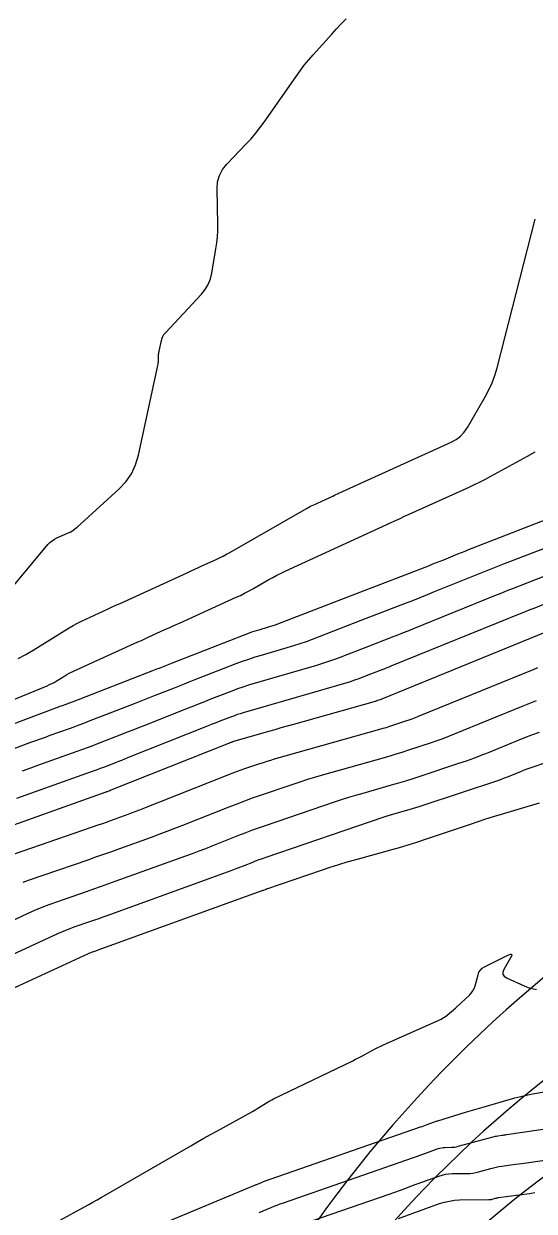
# Model space of a CAD drawing. Extents: x 658976 to 668721, y 639543 to 647196.
# Drawn here: x 662313.5 to 662377.3, y 642148.9 to 642297.4 of the extents above; entities that cross this region are included whole.
import ezdxf

# ---------------------------------------------------------------- set-up
doc = ezdxf.new("R2010")
doc.units = 0
for name, color, linetype in [('Ex_Major Contours', 7, 'Continuous'), ('Ex_Minor Contours', 7, 'Continuous'), ('R_Water', 7, 'Continuous')]:
    doc.layers.add(name, color=color, linetype=linetype)

msp = doc.modelspace()

# ---------------------------------------------------------------- linework, layer by layer
at = {"layer": 'Ex_Major Contours'}
for points in [[(662378.58, 642221.29), (662358.31, 642213), (662358.23, 642212.97), (662358.16, 642212.94), (662358.08, 642212.91), (662358, 642212.89), (662357.7, 642212.78), (662357.62, 642212.76), (662357.55, 642212.74), (662357.47, 642212.71), (662357.39, 642212.69), (662347.17, 642209.81), (662346.4, 642209.59), (662345.62, 642209.37), (662344.85, 642209.15), (662344.08, 642208.93), (662339.55, 642207.61), (662339.51, 642207.6), (662339.47, 642207.58), (662339.43, 642207.57), (662339.39, 642207.55), (662339.23, 642207.49), (662339.19, 642207.48), (662339.15, 642207.46), (662339.11, 642207.44), (662339.06, 642207.43), (662324.36, 642201.57), (662324.31, 642201.55), (662324.25, 642201.53), (662324.2, 642201.5), (662324.15, 642201.48), (662323.94, 642201.4), (662323.89, 642201.38), (662323.84, 642201.36), (662323.78, 642201.34), (662323.73, 642201.32), (662309.23, 642196.16)], [(662377.9, 642199.97), (662373.12, 642198.54), (662372.14, 642198.24), (662371.18, 642197.94), (662370.21, 642197.63), (662369.25, 642197.31), (662363.64, 642195.4), (662362.57, 642195.05), (662361.49, 642194.71), (662360.41, 642194.39), (662359.32, 642194.08), (662354.96, 642192.87), (662353.87, 642192.57), (662352.79, 642192.24), (662351.71, 642191.9), (662350.64, 642191.54), (662343.83, 642189.22), (662343.78, 642189.2), (662343.73, 642189.18), (662343.68, 642189.16), (662343.63, 642189.14), (662343.44, 642189.06), (662343.39, 642189.04), (662343.34, 642189.02), (662343.29, 642189.01), (662343.24, 642188.99), (662322.75, 642181.57), (662322.65, 642181.53), (662322.55, 642181.5), (662322.44, 642181.46), (662322.34, 642181.42), (662321.92, 642181.28), (662321.82, 642181.24), (662321.72, 642181.2), (662321.62, 642181.16), (662321.52, 642181.12), (662307.4, 642174.6)], [(662318.05, 642147.81), (662321.09, 642149.47), (662321.61, 642149.76), (662322.13, 642150.05), (662322.65, 642150.35), (662323.17, 642150.64), (662334.38, 642157.13), (662335.19, 642157.59), (662336, 642158.05), (662336.81, 642158.51), (662337.62, 642158.96), (662342.05, 642161.41), (662342.28, 642161.53), (662342.5, 642161.66), (662342.72, 642161.8), (662342.94, 642161.93), (662343.81, 642162.48), (662344.03, 642162.62), (662344.25, 642162.75), (662344.48, 642162.87), (662344.71, 642162.98), (662354.6, 642167.75), (662354.95, 642167.93), (662355.3, 642168.1), (662355.65, 642168.29), (662356, 642168.47), (662357.38, 642169.23), (662357.73, 642169.41), (662358.08, 642169.59), (662358.43, 642169.76), (662358.79, 642169.92), (662365.63, 642172.97), (662365.81, 642173.06), (662365.99, 642173.17), (662366.16, 642173.28), (662366.33, 642173.41), (662366.96, 642173.93), (662367.12, 642174.06), (662367.28, 642174.2), (662367.43, 642174.34), (662367.59, 642174.48), (662369.16, 642175.95), (662369.4, 642176.2), (662369.6, 642176.48), (662369.75, 642176.79), (662369.87, 642177.12), (662370.24, 642178.5), (662370.36, 642178.82), (662370.53, 642179.09), (662370.77, 642179.32), (662371.06, 642179.5), (662373.98, 642180.97), (662374.28, 642181.09), (662374.44, 642181.07), (662374.45, 642180.91), (662374.31, 642180.62), (662373.47, 642179.18), (662373.33, 642178.84), (662373.34, 642178.55), (662373.5, 642178.31), (662373.81, 642178.11), (662376, 642177.13), (662376.5, 642176.93), (662377.01, 642176.78), (662377.53, 642176.66)]]:
    msp.add_lwpolyline(points, dxfattribs=at)
at = {"layer": 'Ex_Minor Contours'}
for points in [[(662308.92, 642223.2), (662316.51, 642232.3), (662316.76, 642232.56), (662317.03, 642232.78), (662317.32, 642232.98), (662317.64, 642233.14), (662318.97, 642233.72), (662319.29, 642233.87), (662319.6, 642234.06), (662319.89, 642234.26), (662320.16, 642234.49), (662325.36, 642239.22), (662326.23, 642240.14), (662326.93, 642241.16), (662327.46, 642242.27), (662327.81, 642243.49), (662330.24, 642254.71), (662330.27, 642254.86), (662330.29, 642255.01), (662330.31, 642255.15), (662330.32, 642255.3), (662330.34, 642255.91), (662330.34, 642256.06), (662330.36, 642256.2), (662330.38, 642256.35), (662330.41, 642256.5), (662330.69, 642257.83), (662330.76, 642258.09), (662330.86, 642258.33), (662331, 642258.56), (662331.18, 642258.77), (662335.69, 642263.61), (662336.16, 642264.19), (662336.53, 642264.83), (662336.81, 642265.51), (662336.99, 642266.24), (662337.49, 642269.26), (662337.6, 642270.01), (662337.68, 642270.77), (662337.72, 642271.53), (662337.72, 642272.29), (662337.65, 642276.82), (662337.71, 642277.67), (662337.93, 642278.46), (662338.31, 642279.19), (662338.84, 642279.86), (662341.29, 642282.4), (662341.88, 642283.04), (662342.46, 642283.71), (662343, 642284.4), (662343.52, 642285.12), (662347.51, 642290.84), (662348.01, 642291.55), (662348.54, 642292.24), (662349.09, 642292.91), (662349.66, 642293.56), (662351.98, 642296.14), (662352.56, 642296.79), (662353.16, 642297.42), (662353.76, 642298.05)], [(662312.81, 642218.06), (662313.76, 642218.56), (662314.68, 642219.11), (662319.17, 642221.88), (662319.67, 642222.19), (662320.19, 642222.47), (662320.71, 642222.74), (662321.24, 642222.99), (662323.39, 642223.97), (662323.93, 642224.21), (662324.47, 642224.45), (662325, 642224.7), (662325.54, 642224.95), (662333.98, 642228.82), (662334.42, 642229.02), (662334.86, 642229.23), (662335.3, 642229.43), (662335.75, 642229.63), (662337.52, 642230.43), (662337.96, 642230.64), (662338.39, 642230.86), (662338.82, 642231.08), (662339.25, 642231.32), (662348.9, 642236.86), (662349.1, 642236.97), (662349.31, 642237.08), (662349.51, 642237.18), (662349.72, 642237.28), (662352.1, 642238.37), (662352.29, 642238.46), (662352.48, 642238.55), (662352.67, 642238.63), (662352.86, 642238.72), (662366.88, 642245.09), (662367.5, 642245.43), (662368.05, 642245.85), (662368.52, 642246.35), (662368.92, 642246.93), (662371.15, 642250.79), (662371.61, 642251.65), (662372.01, 642252.54), (662372.35, 642253.45), (662372.63, 642254.39), (662377.39, 642272.97)], [(662299.62, 642207.77), (662316.43, 642214.65), (662316.72, 642214.78), (662317, 642214.92), (662317.27, 642215.06), (662317.54, 642215.22), (662318.61, 642215.89), (662318.88, 642216.05), (662319.16, 642216.2), (662319.44, 642216.34), (662319.72, 642216.48), (662327.75, 642220.12), (662328.18, 642220.31), (662328.62, 642220.51), (662329.05, 642220.71), (662329.48, 642220.91), (662331.21, 642221.7), (662331.65, 642221.9), (662332.08, 642222.1), (662332.51, 642222.3), (662332.94, 642222.49), (662340.03, 642225.71), (662340.55, 642225.95), (662341.07, 642226.21), (662341.58, 642226.48), (662342.09, 642226.76), (662344.1, 642227.92), (662344.61, 642228.2), (662345.12, 642228.47), (662345.64, 642228.73), (662346.16, 642228.98), (662359.38, 642235.05), (662359.94, 642235.31), (662360.5, 642235.57), (662361.07, 642235.83), (662361.63, 642236.08), (662369.14, 642239.49), (662369.82, 642239.81), (662370.5, 642240.14), (662371.17, 642240.49), (662371.84, 642240.84), (662376.41, 642243.36), (662377.38, 642243.91)], [(662380.3, 642236), (662369.47, 642231.8), (662369.02, 642231.62), (662368.58, 642231.45), (662368.13, 642231.27), (662367.69, 642231.09), (662365.91, 642230.36), (662365.46, 642230.18), (662365.02, 642230.01), (662364.57, 642229.83), (662364.13, 642229.66), (662355.02, 642226.14), (662345.19, 642222.35), (662344.9, 642222.24), (662344.61, 642222.14), (662344.32, 642222.05), (662344.02, 642221.96), (662342.84, 642221.61), (662342.54, 642221.52), (662342.25, 642221.43), (662341.96, 642221.33), (662341.67, 642221.22), (662332.04, 642217.48), (662331.83, 642217.39), (662331.63, 642217.31), (662331.42, 642217.23), (662331.21, 642217.15), (662330.39, 642216.82), (662330.18, 642216.74), (662329.98, 642216.66), (662329.77, 642216.58), (662329.56, 642216.5), (662319.55, 642212.61), (662319.38, 642212.54), (662319.2, 642212.47), (662319.03, 642212.41), (662318.85, 642212.35), (662318.15, 642212.1), (662317.97, 642212.03), (662317.8, 642211.97), (662317.62, 642211.9), (662317.45, 642211.84), (662298.66, 642204.76)], [(662378.65, 642231.86), (662373.29, 642229.79), (662372.25, 642229.38), (662371.22, 642228.97), (662370.18, 642228.56), (662369.15, 642228.14), (662364.78, 642226.37), (662363.87, 642226), (662362.96, 642225.63), (662362.04, 642225.27), (662361.12, 642224.92), (662355.61, 642222.79), (662349.53, 642220.44), (662348.75, 642220.15), (662347.96, 642219.88), (662347.17, 642219.62), (662346.37, 642219.38), (662343.16, 642218.44), (662342.36, 642218.2), (662341.56, 642217.94), (662340.78, 642217.67), (662339.99, 642217.37), (662334.75, 642215.33), (662334.13, 642215.09), (662333.51, 642214.85), (662332.89, 642214.6), (662332.27, 642214.36), (662329.79, 642213.37), (662329.17, 642213.12), (662328.54, 642212.88), (662327.92, 642212.63), (662327.3, 642212.39), (662321.55, 642210.16), (662320.96, 642209.93), (662320.36, 642209.7), (662319.76, 642209.48), (662319.16, 642209.27), (662316.75, 642208.41), (662316.15, 642208.19), (662315.55, 642207.97), (662314.95, 642207.75), (662314.35, 642207.53), (662301.89, 642202.83)], [(662378.46, 642228.3), (662375.38, 642227.11), (662374.62, 642226.81), (662373.85, 642226.51), (662373.09, 642226.2), (662372.32, 642225.89), (662362.07, 642221.72), (662361.48, 642221.49), (662360.9, 642221.25), (662360.31, 642221.02), (662359.73, 642220.8), (662356.21, 642219.44), (662352.55, 642218.03), (662351.94, 642217.8), (662351.32, 642217.58), (662350.7, 642217.38), (662350.08, 642217.19), (662342.27, 642214.92), (662341.56, 642214.71), (662340.87, 642214.48), (662340.18, 642214.24), (662339.49, 642213.98), (662336.75, 642212.92), (662336.07, 642212.65), (662335.39, 642212.38), (662334.71, 642212.11), (662334.02, 642211.84), (662328.51, 642209.65), (662327.81, 642209.37), (662327.11, 642209.09), (662326.42, 642208.82), (662325.72, 642208.55), (662322.92, 642207.46), (662322.22, 642207.19), (662321.52, 642206.93), (662320.81, 642206.67), (662320.11, 642206.41), (662315.35, 642204.72), (662314.32, 642204.35), (662313.3, 642203.98)], [(662378.62, 642224.87), (662377.2, 642224.32), (662376.84, 642224.18), (662376.49, 642224.04), (662376.13, 642223.9), (662375.78, 642223.76), (662359.35, 642217.08), (662359.09, 642216.97), (662358.84, 642216.87), (662358.59, 642216.77), (662358.33, 642216.67), (662356.8, 642216.08), (662355.22, 642215.47), (662354.95, 642215.37), (662354.68, 642215.28), (662354.41, 642215.19), (662354.14, 642215.11), (662340.91, 642211.27), (662340.54, 642211.15), (662340.17, 642211.03), (662339.8, 642210.9), (662339.44, 642210.77), (662337.99, 642210.2), (662337.63, 642210.06), (662337.27, 642209.92), (662336.91, 642209.78), (662336.54, 642209.64), (662326.43, 642205.61), (662326.06, 642205.46), (662325.68, 642205.31), (662325.31, 642205.16), (662324.93, 642205.02), (662323.43, 642204.43), (662323.05, 642204.29), (662322.68, 642204.14), (662322.3, 642204.01), (662321.92, 642203.87), (662312.6, 642200.55)], [(662377.66, 642216.87), (662377.21, 642216.69), (662362.78, 642210.79), (662362.39, 642210.63), (662361.99, 642210.48), (662361.59, 642210.34), (662361.19, 642210.2), (662359.57, 642209.66), (662359.17, 642209.53), (662358.76, 642209.4), (662358.36, 642209.28), (662357.95, 642209.16), (662344.78, 642205.45), (662344.31, 642205.31), (662343.85, 642205.17), (662343.38, 642205.02), (662342.92, 642204.87), (662341.08, 642204.24), (662340.62, 642204.08), (662340.17, 642203.92), (662339.71, 642203.74), (662339.26, 642203.57), (662328.26, 642199.21), (662327.81, 642199.03), (662327.37, 642198.86), (662326.92, 642198.69), (662326.47, 642198.53), (662324.67, 642197.87), (662324.22, 642197.71), (662323.77, 642197.55), (662323.31, 642197.39), (662322.86, 642197.24), (662310.2, 642192.86)], [(662377.52, 642212.75), (662376.68, 642212.42), (662375.85, 642212.09), (662367.26, 642208.58), (662366.55, 642208.29), (662365.83, 642208.02), (662365.1, 642207.76), (662364.37, 642207.51), (662361.45, 642206.54), (662360.72, 642206.3), (662359.98, 642206.07), (662359.24, 642205.84), (662358.5, 642205.63), (662350.95, 642203.5), (662349.95, 642203.21), (662348.95, 642202.91), (662347.96, 642202.59), (662346.97, 642202.26), (662343.03, 642200.91), (662342.04, 642200.57), (662341.06, 642200.22), (662340.09, 642199.85), (662339.12, 642199.47), (662333.31, 642197.17), (662332.33, 642196.79), (662331.35, 642196.41), (662330.37, 642196.04), (662329.39, 642195.68), (662325.44, 642194.25), (662324.45, 642193.89), (662323.46, 642193.54), (662322.47, 642193.19), (662321.48, 642192.85), (662314.02, 642190.27), (662313.37, 642190.04)], [(662389.05, 642208.55), (662377.07, 642204.46), (662376.71, 642204.34), (662376.35, 642204.2), (662375.99, 642204.07), (662375.64, 642203.93), (662374.22, 642203.35), (662373.87, 642203.2), (662373.51, 642203.07), (662373.15, 642202.94), (662372.79, 642202.81), (662363.23, 642199.63), (662362.83, 642199.5), (662362.42, 642199.37), (662362.01, 642199.25), (662361.6, 642199.13), (662359.96, 642198.67), (662359.55, 642198.55), (662359.14, 642198.43), (662358.74, 642198.3), (662358.33, 642198.16), (662343.73, 642193.17), (662343.29, 642193.02), (662342.84, 642192.86), (662342.4, 642192.69), (662341.97, 642192.52), (662340.22, 642191.83), (662339.78, 642191.66), (662339.34, 642191.49), (662338.9, 642191.32), (662338.46, 642191.16), (662323.88, 642185.88), (662323.37, 642185.7), (662322.85, 642185.51), (662322.33, 642185.33), (662321.82, 642185.15), (662319.75, 642184.44), (662319.23, 642184.25), (662318.72, 642184.05), (662318.22, 642183.84), (662317.72, 642183.62), (662308.58, 642179.41)], [(662377.86, 642208.8), (662376.94, 642208.47), (662376.03, 642208.12), (662375.12, 642207.75), (662371.49, 642206.27), (662370.58, 642205.91), (662369.66, 642205.56), (662368.74, 642205.22), (662367.81, 642204.91), (662362.97, 642203.29), (662362.09, 642203.01), (662361.2, 642202.73), (662360.31, 642202.46), (662359.41, 642202.2), (662355.83, 642201.19), (662354.94, 642200.93), (662354.05, 642200.66), (662353.16, 642200.38), (662352.28, 642200.08), (662343.63, 642197.13), (662342.79, 642196.84), (662341.95, 642196.53), (662341.12, 642196.22), (662340.3, 642195.9), (662337, 642194.59), (662336.18, 642194.27), (662335.35, 642193.95), (662334.52, 642193.64), (662333.68, 642193.33), (662325.01, 642190.19), (662324.08, 642189.86), (662323.15, 642189.53), (662322.22, 642189.2), (662321.29, 642188.88), (662317.57, 642187.59), (662316.64, 642187.26), (662315.73, 642186.9), (662314.82, 642186.52), (662313.92, 642186.12), (662309.54, 642184.1)], [(662328.09, 642146.22), (662342.44, 642152.23), (662342.52, 642152.26), (662342.6, 642152.29), (662342.68, 642152.33), (662342.77, 642152.36), (662343.1, 642152.5), (662343.18, 642152.54), (662343.26, 642152.57), (662343.35, 642152.6), (662343.43, 642152.63), (662363.05, 642159.47), (662363.26, 642159.54), (662363.47, 642159.62), (662363.67, 642159.69), (662363.88, 642159.77), (662365.12, 642160.25), (662365.12, 642160.25), (662365.13, 642160.25), (662365.14, 642160.25), (662365.14, 642160.25), (662365.17, 642160.24), (662365.18, 642160.24), (662365.18, 642160.24), (662365.19, 642160.24), (662365.2, 642160.24), (662368.68, 642161.3), (662369.27, 642161.47), (662369.85, 642161.65), (662370.43, 642161.82), (662371.02, 642162), (662374.14, 642162.92), (662374.86, 642163.12), (662375.58, 642163.3), (662376.31, 642163.46), (662377.05, 642163.6), (662382.63, 642164.55)], [(662342.9, 642148.77), (662344.4, 642149.41), (662344.78, 642149.56), (662345.16, 642149.71), (662345.54, 642149.85), (662345.92, 642149.99), (662362.2, 642155.66), (662362.55, 642155.78), (662362.9, 642155.91), (662363.24, 642156.03), (662363.59, 642156.16), (662365.27, 642156.77), (662365.47, 642156.83), (662365.68, 642156.88), (662365.88, 642156.91), (662366.09, 642156.92), (662366.94, 642156.93), (662367.16, 642156.94), (662367.36, 642156.96), (662367.57, 642157), (662367.78, 642157.05), (662372.15, 642158.25), (662372.29, 642158.28), (662372.42, 642158.31), (662372.56, 642158.34), (662372.7, 642158.36), (662373.25, 642158.44), (662373.39, 642158.46), (662373.52, 642158.48), (662373.66, 642158.5), (662373.8, 642158.52), (662383.51, 642159.93)], [(662348.41, 642147.35), (662359.13, 642151.08), (662359.84, 642151.33), (662360.54, 642151.58), (662361.24, 642151.83), (662361.95, 642152.09), (662365.35, 642153.32), (662365.75, 642153.45), (662366.17, 642153.55), (662366.59, 642153.61), (662367.01, 642153.63), (662368.83, 642153.65), (662369.21, 642153.67), (662369.58, 642153.71), (662369.95, 642153.78), (662370.32, 642153.86), (662371.83, 642154.28), (662372.17, 642154.37), (662372.52, 642154.44), (662372.86, 642154.51), (662373.21, 642154.56), (662374.62, 642154.76), (662374.97, 642154.81), (662375.32, 642154.86), (662375.67, 642154.91), (662376.02, 642154.96), (662380.3, 642155.58)], [(662360.3, 642148.01), (662365.42, 642149.88), (662366.04, 642150.07), (662366.66, 642150.21), (662367.29, 642150.3), (662367.93, 642150.34), (662371.61, 642150.39), (662371.71, 642150.39), (662371.81, 642150.4), (662371.91, 642150.42), (662372.01, 642150.44), (662372.41, 642150.55), (662372.51, 642150.58), (662372.6, 642150.6), (662372.71, 642150.62), (662372.81, 642150.64), (662376.68, 642151.17), (662376.89, 642151.2), (662377.11, 642151.23), (662377.32, 642151.27)]]:
    msp.add_lwpolyline(points, dxfattribs=at)
at = {"layer": 'R_Water'}
for centre, radius, start, end in [((662480.69, 642054.64), 160.33, 105.2469, 156.8108), ((662471.55, 642047.67), 150, 101.5452, 153.1092), ((662462.41, 642040.7), 140.38, 97.3166, 148.8806)]:
    msp.add_arc(centre, radius, start, end, dxfattribs=at)

doc.saveas('drawing.dxf')
